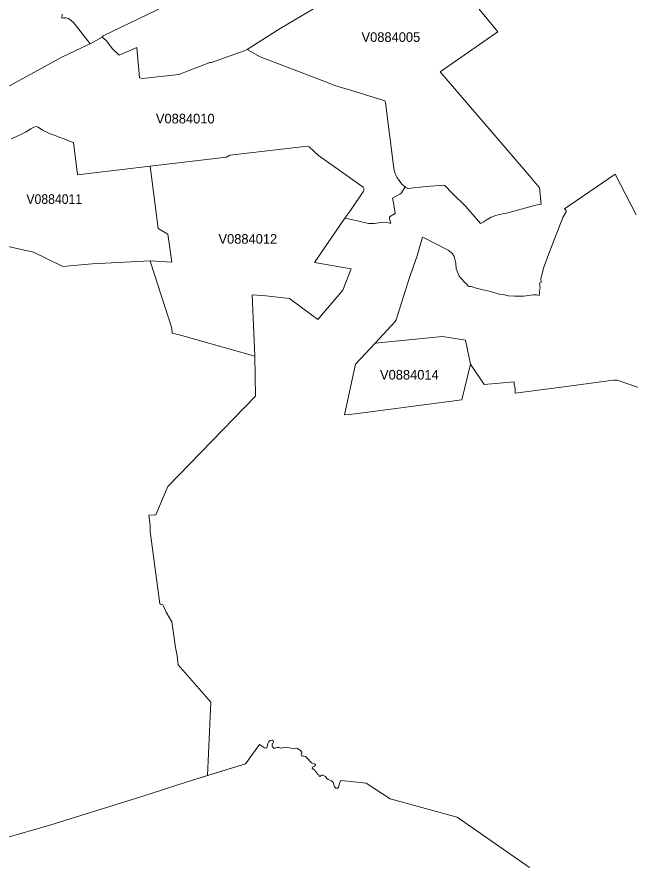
# Model space of a CAD drawing. Extents: x 369010 to 735936, y 6377141 to 6616555.
# Drawn here: x 510926 to 517296, y 6503671 to 6512481 of the extents above; entities that cross this region are included whole.
import ezdxf
from ezdxf.enums import TextEntityAlignment as Align

# ---------------------------------------------------------------- set-up
doc = ezdxf.new("R2010")
doc.units = 0
doc.header["$LTSCALE"] = 40
doc.layers.add('3', color=7, linetype='Continuous', lineweight=13)
doc.layers.add('4', color=7, linetype='Continuous')

msp = doc.modelspace()

# ---------------------------------------------------------------- linework, layer by layer
at = {"layer": '3'}
for points in [[(512453.51, 6512590.45), (511821.29, 6512283.28), (511811.85, 6512271.36), (511851.74, 6512236.6), (511917.12, 6512149.55), (511987.45, 6512082.36), (512171.83, 6512164.78), (512198.14, 6511848), (512231.41, 6511840.72), (512608.92, 6511884.08), (512930, 6512006.72), (512946.88, 6512007.71), (513286.5, 6512128.7), (513317.61, 6512143.1), (513659.21, 6512359.41), (514287.13, 6512735.43)], [(514287.13, 6512735.43), (513659.21, 6512359.41), (513317.61, 6512143.1), (513450.84, 6512066.63), (514096.14, 6511821.85), (514228.54, 6511769.22), (514437.08, 6511707.99), (514737.47, 6511613.65), (514748.39, 6511607.69), (514753.52, 6511592.3), (514836.27, 6510932.93), (514846.37, 6510886.26), (514859.11, 6510842.9), (514871.03, 6510815.75), (514895.69, 6510780.83), (514926.14, 6510744.42), (514957.59, 6510714.63), (514966.03, 6510707.84), (514988.21, 6510699.4), (515177.38, 6510718.11), (515360.26, 6510732.84), (515372.84, 6510729.36), (515447.65, 6510650.41), (515588.82, 6510510.07), (515740.59, 6510333.81), (515768.56, 6510349.03), (515810.27, 6510377), (515854.29, 6510400.83), (515891.69, 6510414.41), (515935.72, 6510427.15), (516010.36, 6510442.54), (516317.2, 6510526.62), (516372.98, 6510536.88), (516355.1, 6510705.86), (516249.51, 6510830.48), (515321.53, 6511910.07), (515857.43, 6512279.8), (515920.33, 6512327.3), (515727.68, 6512561.82)], [(511395.94, 6512508.53), (511390.81, 6512469.47), (511408.69, 6512472.78), (511432.35, 6512471.12), (511460.32, 6512465.99), (511490.11, 6512444.81), (511516.43, 6512420.15), (511684.58, 6512202.68), (511811.85, 6512271.36), (511821.29, 6512283.28), (512453.51, 6512590.45)], [(515727.68, 6512561.82), (515920.33, 6512327.3), (515857.43, 6512279.8), (515321.53, 6511910.07), (516249.51, 6510830.48), (516355.1, 6510705.86), (516372.98, 6510536.88), (516317.2, 6510526.62), (516010.36, 6510442.54), (515935.72, 6510427.15), (515891.69, 6510414.41), (515854.29, 6510400.83), (515810.27, 6510377), (515768.56, 6510349.03), (515740.59, 6510333.81), (515588.82, 6510510.07), (515447.65, 6510650.41), (515372.84, 6510729.36), (515360.26, 6510732.84), (515177.38, 6510718.11), (514988.21, 6510699.4), (514966.03, 6510707.84), (514957.59, 6510714.63), (514922.01, 6510652.4), (514902.48, 6510638.83), (514827.83, 6510597.95), (514841.41, 6510532.58), (514855.97, 6510440.72), (514796.55, 6510403.32), (514795.73, 6510384.62), (514811.78, 6510338.77), (514800.69, 6510337.12), (514760.8, 6510346.38), (514727.87, 6510348.2), (514641.31, 6510336.29), (514578.42, 6510336.29), (514464.88, 6510364.26), (514330.99, 6510389.08), (514016.2, 6509928.49), (514399.34, 6509863.28), (514312.62, 6509643.98), (514050.46, 6509336.31), (513755.7, 6509555.44), (513511.58, 6509584.9), (513368.25, 6509594.33), (513395.73, 6508956.65), (513403.84, 6508542.56), (512492.41, 6507602.33), (512367.95, 6507308.72), (512294.96, 6507306.24), (512309.36, 6507199.16), (512308.53, 6507134.61), (512411.64, 6506383.89), (512424.39, 6506377.93), (512440.44, 6506374.62), (512448.05, 6506361.05), (512477.51, 6506296.83), (512535.27, 6506198.19), (512572.18, 6505932.23)], [(510811.71, 6511744.06), (511391.31, 6512064.65), (511656.12, 6512186.46), (511684.58, 6512202.68), (511516.43, 6512420.15), (511490.11, 6512444.81), (511460.32, 6512465.99), (511432.35, 6512471.12), (511408.69, 6512472.78), (511390.81, 6512469.47), (511395.94, 6512508.53)], [(511811.85, 6512271.36), (511684.58, 6512202.68), (511656.12, 6512186.46), (511391.31, 6512064.65), (510811.71, 6511744.06)], [(512946.88, 6512007.71), (512930, 6512006.72), (512608.92, 6511884.08), (512231.41, 6511840.72), (512198.14, 6511848), (512171.83, 6512164.78), (511987.45, 6512082.36), (511917.12, 6512149.55), (511851.74, 6512236.6), (511811.85, 6512271.36)], [(510865.83, 6511213.79), (510951.56, 6511252.02), (511022.9, 6511287.6), (511068.08, 6511317.73), (511099.53, 6511336.43), (511125.01, 6511341.56), (511146.2, 6511336.43), (511190.22, 6511305.98), (511269.17, 6511266.75), (511303.92, 6511257.48), (511363.34, 6511232), (511416.96, 6511213.13), (511472.9, 6511190.29), (511513.78, 6511174.9), (511555.32, 6510840.25), (512310.02, 6510932.27), (513103.28, 6511025.12), (513136.38, 6511043.82), (513943.71, 6511138.32), (513963.24, 6511133.19), (514060.06, 6511042.33), (514368.39, 6510824.52), (514521.82, 6510711.49), (514533.73, 6510691.96), (514524.47, 6510672.43), (514399.68, 6510480.61), (514330.99, 6510389.08), (514464.88, 6510364.26), (514578.42, 6510336.29), (514641.31, 6510336.29), (514727.87, 6510348.2), (514760.8, 6510346.38), (514800.69, 6510337.12), (514811.78, 6510338.77), (514795.73, 6510384.62), (514796.55, 6510403.32), (514855.97, 6510440.72), (514841.41, 6510532.58), (514827.83, 6510597.95), (514902.48, 6510638.83), (514922.01, 6510652.4), (514957.59, 6510714.63), (514926.14, 6510744.42), (514895.69, 6510780.83), (514871.03, 6510815.75), (514859.11, 6510842.9), (514846.37, 6510886.26), (514836.27, 6510932.93), (514753.52, 6511592.3), (514748.39, 6511607.69), (514737.47, 6511613.65), (514437.08, 6511707.99), (514228.54, 6511769.22), (514096.14, 6511821.85), (513450.84, 6512066.63), (513317.61, 6512143.1), (513286.5, 6512128.7), (512946.88, 6512007.71)], [(510834.55, 6510095.31), (511096.55, 6510036.06), (511402.4, 6509889.1), (511708.41, 6509917.4), (512309.86, 6509948.02), (512535.27, 6509931.8), (512494.72, 6510223.75), (512392.94, 6510283.16), (512310.02, 6510932.27), (511555.32, 6510840.25), (511513.78, 6511174.9), (511472.9, 6511190.29), (511416.96, 6511213.13), (511363.34, 6511232), (511303.92, 6511257.48), (511269.17, 6511266.75), (511190.22, 6511305.98), (511146.2, 6511336.43), (511125.01, 6511341.56), (511099.53, 6511336.43), (511068.08, 6511317.73), (511022.9, 6511287.6), (510951.56, 6511252.02), (510865.83, 6511213.79)], [(517384.21, 6508630.11), (517162.6, 6508706.07), (517131.98, 6508707.73), (517068.43, 6508700.12), (516633.65, 6508642.35), (516100.73, 6508572.84), (516102.38, 6508622.99), (516091.29, 6508659.57), (516093.11, 6508690.19), (515778.65, 6508663.04), (515637.48, 6508873.73), (515548.27, 6508502.01), (514439.07, 6508358.18), (514370.38, 6508350.57), (514328.84, 6508347.92), (514443.37, 6508872.41), (514647.27, 6509091.53), (514855.14, 6509317.78), (514864.41, 6509335.65), (515002.11, 6509762.15), (515082.05, 6510000.15), (515104.06, 6510072.31), (515138.49, 6510192.3), (515156.36, 6510184.69), (515406.93, 6510056.59), (515433.08, 6510038.71), (515451.78, 6510018.35), (515467.18, 6509992.87), (515484.88, 6509923.19), (515489.19, 6509865.43), (515504.58, 6509822.89), (515520.63, 6509788.97), (515544.47, 6509760.17), (515577.57, 6509722.76), (515600.41, 6509705.72), (515614.81, 6509683.71), (515622.58, 6509682.05), (515646.25, 6509680.23), (515696.23, 6509664.18), (515753.17, 6509647.96), (515844.03, 6509627.77), (515935.72, 6509599.63), (515975.6, 6509596.32), (516033.37, 6509583.58), (516095.26, 6509579.27), (516143.59, 6509579.27), (516191.09, 6509580.93), (516289.57, 6509592.68), (516323.49, 6509592.68), (516350.64, 6509587.55), (516353.12, 6509619.82), (516352.29, 6509640.18), (516361.56, 6509660.54), (516356.1, 6509716.14), (516371.49, 6509722.93), (516369.67, 6509765.46), (516383.24, 6509812.96), (516397.8, 6509870.73), (516448.95, 6510012.89), (516597.24, 6510395.87), (516631.99, 6510456.94), (516631.17, 6510468.86), (516615.94, 6510489.21), (517139.92, 6510849.02), (517360.54, 6510426.49)], [(517360.54, 6510426.49), (517139.92, 6510849.02), (516615.94, 6510489.21), (516631.17, 6510468.86), (516631.99, 6510456.94), (516597.24, 6510395.87), (516448.95, 6510012.89), (516397.8, 6509870.73), (516383.24, 6509812.96), (516369.67, 6509765.46), (516371.49, 6509722.93), (516356.1, 6509716.14), (516361.56, 6509660.54), (516352.29, 6509640.18), (516353.12, 6509619.82), (516350.64, 6509587.55), (516323.49, 6509592.68), (516289.57, 6509592.68), (516191.09, 6509580.93), (516143.59, 6509579.27), (516095.26, 6509579.27), (516033.37, 6509583.58), (515975.6, 6509596.32), (515935.72, 6509599.63), (515844.03, 6509627.77), (515753.17, 6509647.96), (515696.23, 6509664.18), (515646.25, 6509680.23), (515622.58, 6509682.05), (515614.81, 6509683.71), (515600.41, 6509705.72), (515577.57, 6509722.76), (515544.47, 6509760.17), (515520.63, 6509788.97), (515504.58, 6509822.89), (515489.19, 6509865.43), (515484.88, 6509923.19), (515467.18, 6509992.87), (515451.78, 6510018.35), (515433.08, 6510038.71), (515406.93, 6510056.59), (515156.36, 6510184.69), (515138.49, 6510192.3), (515104.06, 6510072.31), (515082.05, 6510000.15), (515002.11, 6509762.15), (514864.41, 6509335.65), (514855.14, 6509317.78)], [(510785.56, 6503946.18), (511268.01, 6504086.86), (511744.33, 6504233.49), (512213.7, 6504381.12), (512685.05, 6504531.24), (512903.68, 6504599.59), (512938.44, 6505362.89), (512601.64, 6505749.84), (512589.89, 6505844.67), (512572.18, 6505932.23), (512535.27, 6506198.19), (512477.51, 6506296.83), (512448.05, 6506361.05), (512440.44, 6506374.62), (512424.39, 6506377.93), (512411.64, 6506383.89), (512308.53, 6507134.61), (512309.36, 6507199.16), (512294.96, 6507306.24), (512367.95, 6507308.72), (512492.41, 6507602.33), (513403.84, 6508542.56), (513395.73, 6508956.65), (512626.47, 6509173.79), (512537.26, 6509197.45), (512533.12, 6509248.43), (512318.13, 6509924.35), (512309.86, 6509948.02), (511708.41, 6509917.4), (511402.4, 6509889.1), (511096.55, 6510036.06), (510834.55, 6510095.31)], [(514855.14, 6509317.78), (514647.27, 6509091.53), (515347.52, 6509162.04), (515586.17, 6509122.48), (515637.48, 6508873.73), (515778.65, 6508663.04), (516093.11, 6508690.19), (516091.29, 6508659.57), (516102.38, 6508622.99), (516100.73, 6508572.84), (516633.65, 6508642.35), (517068.43, 6508700.12), (517131.98, 6508707.73), (517162.6, 6508706.07), (517384.21, 6508630.11)], [(512572.18, 6505932.23), (512589.89, 6505844.67), (512601.64, 6505749.84), (512938.44, 6505362.89), (512903.68, 6504599.59), (513299.24, 6504723.05), (513446.54, 6504923.65), (513497.84, 6504887.9), (513512.41, 6504884.42), (513522.84, 6504889.22), (513532.43, 6504934.24), (513544.19, 6504953.77), (513558.09, 6504964.03), (513576.13, 6504966.84), (513587.22, 6504961.21), (513591.35, 6504945.99), (513577.45, 6504921.82), (513578.78, 6504904.45), (513587.22, 6504890.71), (513599.63, 6504881.61), (513627.27, 6504892.03), (513649.45, 6504891.37), (513672.29, 6504885.08), (513710.35, 6504896.83), (513736, 6504890.71), (513758.18, 6504887.9), (513788.63, 6504881.61), (513814.12, 6504879.29), (513834.31, 6504883.43), (513870.89, 6504860.59), (513884.79, 6504843.87), (513885.45, 6504835.6), (513879.33, 6504817.56), (513883.47, 6504803.82), (513896.54, 6504801.01), (513910.45, 6504803.16), (513922.86, 6504799.68), (513936.1, 6504784.46), (513984.43, 6504731.83), (514018.35, 6504722.06), (514026.79, 6504715.77), (514025.31, 6504704.68), (514017.03, 6504696.41), (513995.51, 6504686.81), (513993.53, 6504678.37), (514003.13, 6504666.62), (514019.84, 6504657.68), (514028.78, 6504642.45), (514041.19, 6504633.85), (514046.16, 6504617.79), (514053.11, 6504610.18), (514064.03, 6504604.72), (514066.85, 6504590.82), (514078.6, 6504595.78), (514091.18, 6504604.72), (514103.59, 6504604.06), (514132.72, 6504589.49), (514145.13, 6504568.64), (514157.54, 6504559.7), (514194.95, 6504547.29), (514209.51, 6504529.25), (514226.06, 6504482.91), (514239.96, 6504470.33), (514255.19, 6504468.34), (514265.62, 6504480.09), (514281.51, 6504528.26), (514286.97, 6504543.48), (514296.07, 6504549.61), (514554.26, 6504520.97), (514803.34, 6504357.46), (515497.63, 6504166.63), (516249.68, 6503643.8)], [(514286.97, 6504543.48), (514281.51, 6504528.26), (514265.62, 6504480.09), (514255.19, 6504468.34), (514239.96, 6504470.33), (514226.06, 6504482.91), (514209.51, 6504529.25), (514194.95, 6504547.29), (514157.54, 6504559.7), (514145.13, 6504568.64), (514132.72, 6504589.49), (514103.59, 6504604.06), (514091.18, 6504604.72), (514078.6, 6504595.78), (514066.85, 6504590.82), (514064.03, 6504604.72), (514053.11, 6504610.18), (514046.16, 6504617.79), (514041.19, 6504633.85), (514028.78, 6504642.45), (514019.84, 6504657.68), (514003.13, 6504666.62), (513993.53, 6504678.37), (513995.51, 6504686.81), (514017.03, 6504696.41), (514025.31, 6504704.68), (514026.79, 6504715.77), (514018.35, 6504722.06), (513984.43, 6504731.83), (513936.1, 6504784.46), (513922.86, 6504799.68), (513910.45, 6504803.16), (513896.54, 6504801.01), (513883.47, 6504803.82), (513879.33, 6504817.56), (513885.45, 6504835.6), (513884.79, 6504843.87), (513870.89, 6504860.59), (513834.31, 6504883.43), (513814.12, 6504879.29), (513788.63, 6504881.61), (513758.18, 6504887.9), (513736, 6504890.71), (513710.35, 6504896.83), (513672.29, 6504885.08), (513649.45, 6504891.37), (513627.27, 6504892.03), (513599.63, 6504881.61), (513587.22, 6504890.71), (513578.78, 6504904.45), (513577.45, 6504921.82), (513591.35, 6504945.99), (513587.22, 6504961.21), (513576.13, 6504966.84), (513558.09, 6504964.03), (513544.19, 6504953.77), (513532.43, 6504934.24), (513522.84, 6504889.22), (513512.41, 6504884.42), (513497.84, 6504887.9), (513446.54, 6504923.65), (513299.24, 6504723.05), (512685.05, 6504531.24), (512213.7, 6504381.12), (511744.33, 6504233.49), (511268.01, 6504086.86), (510785.56, 6503946.18)], [(516249.68, 6503643.8), (515497.63, 6504166.63), (514803.34, 6504357.46), (514554.26, 6504520.97), (514296.07, 6504549.61), (514286.97, 6504543.48)]]:
    msp.add_lwpolyline(points, dxfattribs=at)
for points in [[(512310.02, 6510932.27), (512392.94, 6510283.16), (512494.72, 6510223.75), (512535.27, 6509931.8), (512309.86, 6509948.02), (512318.13, 6509924.35), (512533.12, 6509248.43), (512537.26, 6509197.45), (512626.47, 6509173.79), (513395.73, 6508956.65), (513368.25, 6509594.33), (513511.58, 6509584.9), (513755.7, 6509555.44), (514050.46, 6509336.31), (514312.62, 6509643.98), (514399.34, 6509863.28), (514016.2, 6509928.49), (514330.99, 6510389.08), (514399.68, 6510480.61), (514524.47, 6510672.43), (514533.73, 6510691.96), (514521.82, 6510711.49), (514368.39, 6510824.52), (514060.06, 6511042.33), (513963.24, 6511133.19), (513943.71, 6511138.32), (513136.38, 6511043.82), (513103.28, 6511025.12)], [(514647.27, 6509091.53), (514443.37, 6508872.41), (514328.84, 6508347.92), (514370.38, 6508350.57), (514439.07, 6508358.18), (515548.27, 6508502.01), (515637.48, 6508873.73), (515586.17, 6509122.48), (515347.52, 6509162.04)]]:
    msp.add_lwpolyline(points, close=True, dxfattribs=at)

# ---------------------------------------------------------------- texts
at = {"layer": '4'}
for s, p in [('V0884005', (514810.73, 6512221.65)), ('V0884010', (512674.11, 6511374.89)), ('V0884012', (513324.34, 6510125.17)), ('V0884014', (515002.66, 6508713.84))]:
    msp.add_text(s, height=100, dxfattribs=at).set_placement(p, align=Align.CENTER)
at = {"layer": '4', "width": 0.95}
msp.add_text('V0884011', height=100, dxfattribs=at).set_placement((511313.12, 6510538.95), align=Align.CENTER)

doc.saveas('drawing.dxf')
